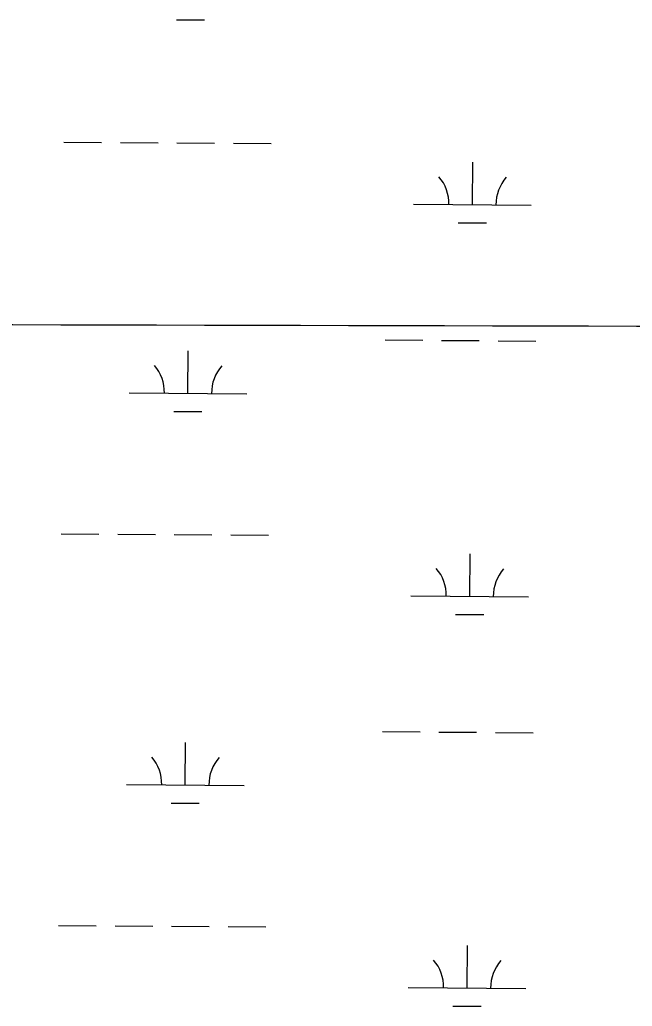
# Model space of a CAD drawing. Extents: x 3172231 to 3210228, y 940198 to 965780.
# Drawn here: x 3200922 to 3201442, y 951151 to 951989 of the extents above; entities that cross this region are included whole.
import ezdxf

# ---------------------------------------------------------------- set-up
doc = ezdxf.new("R2010")
doc.units = 0
doc.layers.add('V-GRID-MAJR', color=7, linetype='Continuous')
doc.layers.add('V-WETL-SWMP', color=7, linetype='Continuous')

msp = doc.modelspace()

# ---------------------------------------------------------------- linework, layer by layer
at = {"layer": 'V-GRID-MAJR'}
msp.add_spline([(3176504.317, 951793.007), (3181720.753, 951778.211), (3186937.193, 951764.175), (3192153.634, 951750.897), (3197370.077, 951738.379), (3202586.522, 951726.618), (3207802.969, 951715.617)], degree=3, dxfattribs=at)
at = {"layer": 'V-WETL-SWMP'}
for p, q in [((3201054.647, 951989.27), (3201078.647, 951989.107)), ((3200959.093, 951885.278), (3200991.093, 951885.061)), ((3201007.092, 951884.952), (3201039.092, 951884.734)), ((3201055.091, 951884.625), (3201087.09, 951884.407)), ((3201103.09, 951884.298), (3201135.089, 951884.08)), ((3201306.056, 951832.173), (3201306.301, 951868.173)), ((3201256.057, 951832.514), (3201356.055, 951831.833)), ((3201293.951, 951816.825), (3201317.951, 951816.661)), ((3201231.864, 951717.244), (3201263.863, 951717.026)), ((3201279.863, 951716.917), (3201311.862, 951716.699)), ((3201327.862, 951716.59), (3201359.861, 951716.373)), ((3201064.488, 951671.952), (3201064.733, 951707.951)), ((3201014.489, 951672.292), (3201114.487, 951671.612)), ((3201052.383, 951656.603), (3201076.382, 951656.44)), ((3200956.829, 951552.611), (3200988.828, 951552.393)), ((3201004.828, 951552.284), (3201036.827, 951552.067)), ((3201052.827, 951551.958), (3201084.826, 951551.74)), ((3201100.826, 951551.631), (3201132.825, 951551.413)), ((3201303.791, 951499.506), (3201304.036, 951535.505)), ((3201253.793, 951499.847), (3201353.79, 951499.166)), ((3201291.687, 951484.157), (3201315.686, 951483.994)), ((3201229.599, 951384.577), (3201261.599, 951384.359)), ((3201277.598, 951384.25), (3201309.598, 951384.032)), ((3201325.597, 951383.923), (3201357.596, 951383.705)), ((3201062.223, 951339.285), (3201062.468, 951375.284)), ((3201012.224, 951339.625), (3201112.222, 951338.944)), ((3201050.118, 951323.936), (3201074.118, 951323.773)), ((3200954.564, 951219.944), (3200986.564, 951219.726)), ((3201002.563, 951219.617), (3201034.563, 951219.399)), ((3201050.562, 951219.29), (3201082.561, 951219.073)), ((3201098.561, 951218.964), (3201130.56, 951218.746)), ((3201301.527, 951166.839), (3201301.772, 951202.838)), ((3201251.528, 951167.179), (3201351.526, 951166.499)), ((3201289.422, 951151.49), (3201313.422, 951151.327))]:
    msp.add_line(p, q, dxfattribs=at)
for centre, start, end in [((3201250.818, 951833.024), 358.838165, 40.381824), ((3201361.301, 951832.272), 138.838162, 180.381821), ((3201009.249, 951672.803), 358.838165, 40.381824), ((3201119.733, 951672.051), 138.838162, 180.381821), ((3201248.553, 951500.357), 358.838165, 40.381824), ((3201359.036, 951499.605), 138.838162, 180.381821), ((3201006.985, 951340.136), 358.838165, 40.381824), ((3201117.468, 951339.384), 138.838162, 180.381821), ((3201246.289, 951167.69), 358.838165, 40.381824), ((3201356.772, 951166.938), 138.838162, 180.381821)]:
    msp.add_arc(centre, 35.246, start, end, dxfattribs=at)

doc.saveas('drawing.dxf')
